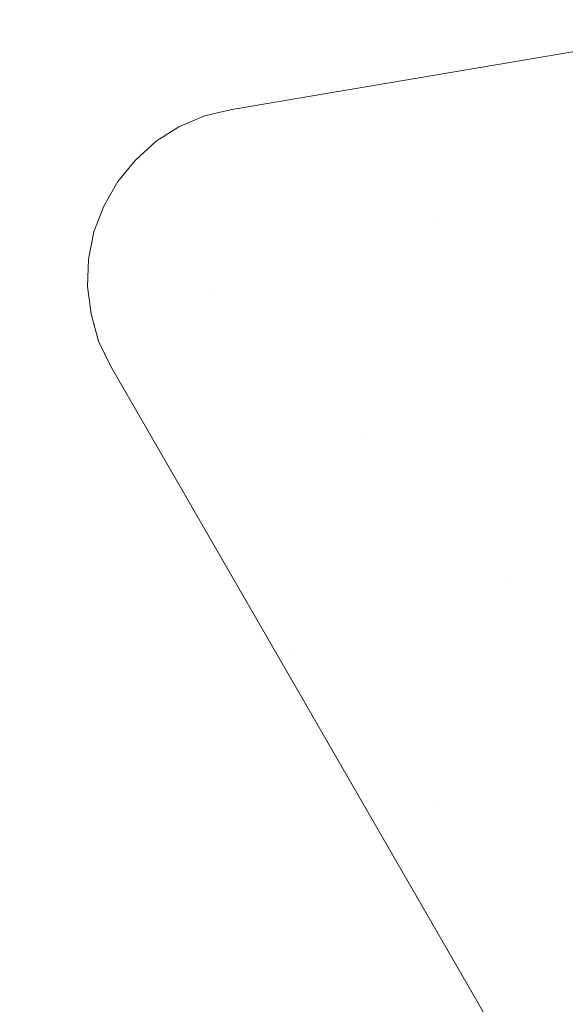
# Model space of a CAD drawing. Header units: centimetres. Extents: x -15121 to 30567, y -60641 to 0.
# Tile 406 of 656: x 1080.1692 to 1080.2323, y -23150.7136 to -23150.5997. Entities that reach past the tile are written whole.
import ezdxf

# ---------------------------------------------------------------- set-up
doc = ezdxf.new("R2010")
doc.units = ezdxf.units.CM
doc.header["$LTSCALE"] = 60
doc.layers.add('AIKA rzut sufitu wymiarowanie lobby', color=7, linetype='Continuous')
doc.layers.add('MB-uszczelki_tworzywa', color=8, linetype='Continuous', lineweight=0)
doc.styles.add('wymiar', font='txt.shx', dxfattribs={"width": 0.6})
doc.dimstyles.new('Dwudziestka', dxfattribs={"dimtxt": 7, "dimasz": 0.7, "dimexe": 5, "dimexo": 0, "dimgap": 2.5, "dimtad": 1, "dimtoh": 1, "dimdec": 3, "dimrnd": 0.5, "dimdsep": 46, "dimtxsty": 'wymiar', "dimblk": 'znacznik', "dimcen": 0, "dimdle": 5, "dimse1": 1, "dimse2": 1, "dimclrd": 256, "dimclre": 256, "dimclrt": 256, "dimadec": 0, "dimazin": 0, "dimtfac": 0.4, "dimtdec": 3, "dimtix": 1, "dimtofl": 0, "dimtmove": 2, "dimatfit": 3, "dimldrblk": 'znacznik', "dimfxl": 1, "dimtolj": 1, "dimarcsym": 0})

# ---------------------------------------------------------------- blocks, each defined once
blk = doc.blocks.new('120518', base_point=(5.2817, 995.21796))
at = {"layer": 'MB-uszczelki_tworzywa'}
for p, q in [((7.47994, 997.29049), (7.47994, 997.29049)), ((7.64895, 997.12253), (7.64895, 997.12253)), ((7.39649, 997.03802), (7.39649, 997.03802)), ((7.56444, 996.86901), (7.56444, 996.86901)), ((7.73346, 996.70105), (7.73346, 996.70105)), ((7.47994, 996.61655), (7.47994, 996.61655))]:
    blk.add_line(p, q, dxfattribs=at)
at = {"layer": 'MB-uszczelki_tworzywa', "flags": 128}
blk.add_lwpolyline([(7.28135, 995.21795), (7.28135, 996.41795), (7.71445, 996.49084), (7.74614, 996.49824), (7.77571, 996.51091), (7.80212, 996.52781), (7.82642, 996.55), (7.84649, 996.57429), (7.86233, 996.60281), (7.87395, 996.63239), (7.88029, 996.66408), (7.88135, 996.69577), (7.87712, 996.72746), (7.86867, 996.75915), (7.85494, 996.78767), (7.1736, 997.96866), (7.13135, 998.02993), (7.08064, 998.08486), (7.02149, 998.13134), (6.95705, 998.16831), (6.88733, 998.19577), (6.81444, 998.21267), (6.7405, 998.21796), (3.82289, 998.21796)], dxfattribs=at)
blk = doc.blocks.new('znacznik')
at = {"color": 0}
for points in [[(0, -5), (0, 5)], [(-4, 0), (4, 0)]]:
    blk.add_lwpolyline(points, dxfattribs=at)
at = {"color": 1}
blk.add_lwpolyline([(-2.12132, -2.12132), (2.12132, 2.12132)], dxfattribs=at)
blk = doc.blocks.new('*D7253')
at = {"layer": 'AIKA rzut sufitu wymiarowanie lobby', "lineweight": -2, "transparency": 16777216}
blk.add_line((970.46844, -23167.85278), (1342.58803, -23167.85278), dxfattribs=at)
at = {"layer": 'Defpoints', "color": 0, "transparency": 16777216}
for p in [(969.76844, -23147.52154), (1343.28803, -23147.52154), (1343.28803, -23167.85278)]:
    blk.add_point(p, dxfattribs=at)
at = {"layer": 'AIKA rzut sufitu wymiarowanie lobby', "lineweight": -2, "transparency": 16777216, "xscale": 0.7, "yscale": 0.7, "zscale": 0.7, "rotation": 180}
blk.add_blockref('znacznik', (969.76844, -23167.85278), dxfattribs=at)
at = {"layer": 'AIKA rzut sufitu wymiarowanie lobby', "lineweight": -2, "transparency": 16777216, "xscale": 0.7, "yscale": 0.7, "zscale": 0.7}
blk.add_blockref('znacznik', (1343.28803, -23167.85278), dxfattribs=at)
at = {"layer": 'AIKA rzut sufitu wymiarowanie lobby', "transparency": 16777216, "insert": (1156.52823, -23161.85278), "char_height": 7, "attachment_point": 5, "style": 'wymiar'}
blk.add_mtext('\\A1;373.5', dxfattribs=at)

msp = doc.modelspace()

# ---------------------------------------------------------------- block references
at = {"xscale": 0.1, "yscale": 0.1, "zscale": 0.1, "rotation": 180.0000000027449}
msp.add_blockref('120518', (1080.437, -23150.48278), dxfattribs=at)

# ---------------------------------------------------------------- dimensions: what is measured, and where the dimension line sits
at = {"layer": 'AIKA rzut sufitu wymiarowanie lobby', "color": 2}
dim = msp.add_linear_dim(base=(1343.28803, -23167.85278), p1=(969.76844, -23147.52154), p2=(1343.28803, -23147.52154), dimstyle='Dwudziestka', dxfattribs=at)
dim.commit()
dim.dimension.update_dxf_attribs({"geometry": '*D7253', "text_midpoint": (1156.52823, -23161.85278)})

doc.saveas('drawing.dxf')
